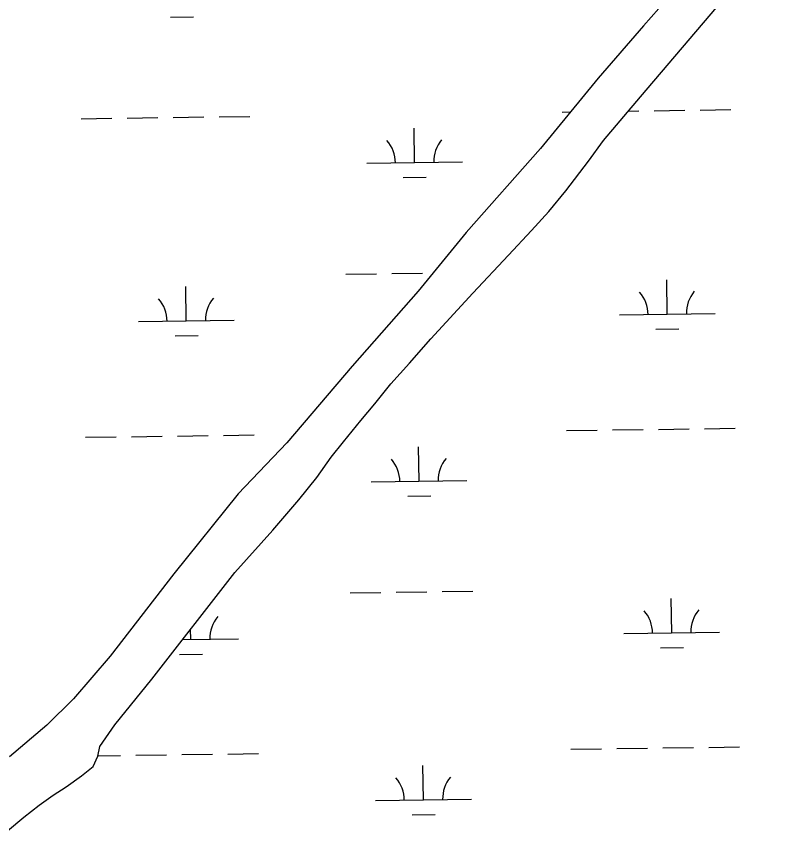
# Model space of a CAD drawing. Extents: x 3767014 to 3805179, y 361544 to 387384.
# Drawn here: x 3785250 to 3786038, y 371829 to 372694 of the extents above; entities that cross this region are included whole.
import ezdxf

# ---------------------------------------------------------------- set-up
doc = ezdxf.new("R2010")
doc.units = 0
for name, color, linetype in [('V-RIVR-EDGE', 7, 'Continuous'), ('V-TOPO-SHOR', 7, 'Continuous'), ('V-WETL-SWMP', 7, 'Continuous')]:
    doc.layers.add(name, color=color, linetype=linetype)

msp = doc.modelspace()

# ---------------------------------------------------------------- linework, layer by layer
at = {"layer": 'V-RIVR-EDGE'}
msp.add_spline([(3785266.865, 377529.211), (3785342.8, 377494.248), (3785391.258, 377467.439), (3785439.72, 377442.249), (3785475.246, 377418.707), (3785525.316, 377389.469), (3785575.383, 377359.422), (3785621.413, 377331.811), (3785722.351, 377269.288), (3785796.661, 377231.094), (3785852.385, 377199.415), (3785928.324, 377166.069), (3785964.678, 377149.804), (3786028.506, 377124.576), (3786060.018, 377113.175), (3786092.316, 377092.068), (3786117.34, 377073.405), (3786135.083, 377053.143), (3786154.458, 377039.347), (3786176.258, 377024.735), (3786206.946, 377006.867), (3786256.211, 376979.248), (3786328.098, 376942.677), (3786374.949, 376919.917), (3786491.265, 376862.208), (3786553.467, 376833.749), (3786619.713, 376805.279), (3786729.589, 376759.718), (3786796.656, 376736.099), (3786845.136, 376718.187), (3786867.767, 376712.469), (3787003.51, 376661.992), (3787089.16, 376631.048), (3787163.496, 376603.367), (3787230.559, 376578.13), (3787257.223, 376568.359), (3787300.044, 376551.27), (3787354.992, 376532.533), (3787409.127, 376512.181), (3787544.074, 376466.558), (3787612.756, 376442.126), (3787657.197, 376425.841), (3787730.724, 376398.162), (3787781.63, 376380.244), (3787834.96, 376361.511), (3787891.524, 376341.961), (3787940, 376322.432), (3787998.976, 376297.215), (3788050.697, 376281.721), (3788117.768, 376259.719), (3788176.757, 376240.164), (3788221.198, 376223.879), (3788259.981, 376209.226), (3788406.252, 376164.383), (3788541.215, 376125.23), (3788606.67, 376104.041), (3788679.39, 376077.173), (3788748.889, 376055.974), (3788871.693, 376005.528), (3788969.454, 375966.467), (3789047.013, 375933.926), (3789119.723, 375903.014), (3789155.253, 375881.09), (3789182.716, 375867.274), (3789214.225, 375854.256), (3789257.04, 375834.74), (3789281.286, 375828.21), (3789303.105, 375821.686), (3789328.955, 375809.491), (3789367.724, 375789.177), (3789414.577, 375767.225), (3789468.708, 375745.255), (3789509.105, 375728.981), (3789555.157, 375710.266), (3789585.849, 375694.015), (3789620.578, 375675.328), (3789681.97, 375646.062), (3789753.859, 375610.3), (3789792.633, 375591.603), (3789842.712, 375566.408), (3789897.64, 375539.584), (3789938.019, 375516.03), (3789968.727, 375506.25), (3790004.289, 375497.265), (3790030.972, 375494.773), (3790047.128, 375487.455), (3790077.007, 375469.589), (3790124.633, 375433.077), (3790192.442, 375382.768), (3790252.165, 375332.478), (3790290.91, 375302.459), (3790337.741, 375271.611), (3790406.357, 375220.491), (3790469.329, 375175.855), (3790570.248, 375106.054), (3790647.751, 375050.868), (3790691.367, 375028.115), (3790744.667, 374997.251), (3790806.838, 374955.852), (3790873.863, 374915.249), (3790932, 374877.903), (3791002.231, 374825.97), (3791052.265, 374782.175), (3791082.927, 374753.793), (3791131.331, 374705.149), (3791170.05, 374664.616), (3791192.631, 374638.681), (3791220.891, 374620.01), (3791288.67, 374557.569), (3791322.577, 374533.223), (3791362.944, 374504.817), (3791396.042, 374480.473), (3791434.785, 374449.645), (3791482.407, 374411.517), (3791534.052, 374365.291), (3791646.192, 374254.216), (3791707.514, 374196.644), (3791738.968, 374161.791), (3791773.65, 374123.694), (3791803.497, 374092.888), (3791829.321, 374070.18), (3791830.912, 374059.662), (3791837.316, 374032.958), (3791849.409, 374017.562), (3791884.123, 373992.405), (3791930.977, 373971.262), (3791954.393, 373955.838), (3791993.134, 373924.202), (3792026.979, 373874.785), (3792047.912, 373836.722), (3792063.186, 373799.482), (3792086.509, 373746.857), (3792112.249, 373690.181), (3792141.261, 373648.864), (3792158.993, 373624.558), (3792177.552, 373607.528), (3792214.702, 373586.409), (3792255.083, 373563.665), (3792301.119, 373538.48), (3792346.34, 373510.871), (3792382.671, 373485.71), (3792422.225, 373455.689), (3792479.537, 373411.875), (3792548.144, 373356.711), (3792619.168, 373298.307), (3792672.431, 373252.077), (3792709.534, 373212.357), (3792750.656, 373162.113), (3792839.385, 373068.08), (3792888.572, 373008.92), (3792945.027, 372945.699), (3792999.062, 372884.91), (3793053.898, 372820.884), (3793149.89, 372720.363), (3793208.761, 372653.092), (3793261.195, 372598.777), (3793315.232, 372538.796), (3793358.792, 372493.399), (3793409.592, 372432.618), (3793462.809, 372367.787), (3793498.283, 372323.219), (3793536.997, 372280.26), (3793578.124, 372232.443), (3793604.724, 372196.792), (3793668.438, 372125.466), (3793703.128, 372090.604), (3793760.41, 372034.66), (3793806.384, 371984.404), (3793839.438, 371942.268), (3793939.427, 371823.136), (3793981.333, 371763.186), (3794029.674, 371688.662), (3794050.609, 371651.408), (3794073.177, 371620.62), (3794178.796, 371488.535), (3794237.625, 371404.28), (3794268.243, 371358.106), (3794301.293, 371314.353), (3794332.724, 371269.794), (3794395.613, 371192), (3794429.476, 371149.862), (3794472.201, 371093.953), (3794523.788, 371024.274), (3794601.175, 370922.181), (3794640.679, 370871.942), (3794687.421, 370805.509), (3794733.389, 370752.828), (3794829.339, 370635.323), (3794895.463, 370557.521), (3794959.948, 370470.826), (3795013.158, 370403.569), (3795070.394, 370329.023), (3795159.854, 370203.448), (3795225.98, 370126.454), (3795296.13, 370041.363), (3795379.18, 369940.065), (3795459.001, 369841.201), (3795508.163, 369772.337), (3795554.103, 369708.333), (3795661.315, 369566.538), (3795715.338, 369500.897), (3795762.105, 369444.169), (3795798.366, 369390.703), (3795915.247, 369234.327), (3795963.601, 369165.465), (3796028.082, 369077.153), (3796043.387, 369052.853), (3796054.672, 369037.459), (3796077.242, 369007.48), (3796148.213, 368927.239), (3796183.677, 368878.627), (3796226.382, 368814.631), (3796275.531, 368740.105), (3796314.222, 368688.25), (3796353.714, 368633.158), (3796401.268, 368567.533), (3796456.873, 368487.33), (3796513.292, 368409.551), (3796545.533, 368365.8), (3796626.113, 368246.716), (3796670.449, 368188.377), (3796704.298, 368140.578), (3796751.041, 368074.145), (3796787.308, 368023.105), (3796838.907, 367958.278), (3796844.528, 367942.09), (3796845.295, 367925.104), (3796846.094, 367921.059), (3796852.559, 367919.425), (3796863.071, 367918.59), (3796875.166, 367904.003), (3796903.398, 367874.01), (3796931.629, 367844.017), (3796952.579, 367812.424), (3796982.392, 367767.87), (3797007.371, 367730.606), (3797037.194, 367690.095), (3797062.185, 367657.684), (3797075.869, 367631.77), (3797095.223, 367609.078), (3797126.665, 367569.372), (3797156.484, 367527.244), (3797212.099, 367451.085), (3797254.808, 367388.706), (3797302.183, 367327.228)], degree=3, dxfattribs=at)
at = {"layer": 'V-TOPO-SHOR'}
for points in [[(3785968.656, 372757.04), (3785904.381, 372684.197), (3785857.136, 372629.699), (3785796.982, 372556.115), (3785719.599, 372468.645), (3785669.31, 372407.221), (3785600.436, 372328.768), (3785532.481, 372249.015), (3785481.443, 372195.571), (3785414.354, 372112.295), (3785347.827, 372026.139), (3785309.753, 371981.593), (3785281.988, 371954.292), (3785242.935, 371921.233)], [(3785240.819, 371843.927), (3785257.74, 371858.136), (3785273.982, 371870.77), (3785288.577, 371881.219), (3785302.169, 371889.784), (3785318.062, 371901.152), (3785330.096, 371911.032), (3785335.146, 371921.724), (3785337.317, 371931.858), (3785352.859, 371954.38), (3785391.335, 372002.098), (3785477.93, 372113.526), (3785517.59, 372157.711), (3785544.83, 372189.484), (3785563.572, 372212.561), (3785578.444, 372233.825), (3785591.597, 372250.041), (3785609.674, 372272.18), (3785624.131, 372289.635), (3785640.906, 372310.535), (3785660.241, 372332.004), (3785682.548, 372357.537), (3785726.433, 372405.116), (3785763.749, 372444.906), (3785787.645, 372470.398), (3785805.668, 372490.308), (3785823.422, 372512.136), (3785847.138, 372543.044), (3785862.655, 372564.612), (3785901.393, 372610.096), (3786002.845, 372729.736)]]:
    msp.add_lwpolyline(points, dxfattribs=at)
at = {"layer": 'V-WETL-SWMP'}
for p, q in [((3785411.036, 372693.258), (3785435.034, 372693.591)), ((3785819.514, 372594.282), (3785828.283, 372594.404)), ((3785888.745, 372595.244), (3785899.506, 372595.393)), ((3785915.505, 372595.615), (3785947.502, 372596.06)), ((3785963.5, 372596.282), (3785995.497, 372596.727)), ((3785317.655, 372587.311), (3785349.652, 372587.755)), ((3785365.65, 372587.977), (3785397.647, 372588.422)), ((3785413.646, 372588.644), (3785445.642, 372589.089)), ((3785461.641, 372589.311), (3785493.638, 372589.755)), ((3785665.642, 372541.398), (3785665.142, 372577.394)), ((3785615.647, 372540.703), (3785715.637, 372542.092)), ((3785653.858, 372525.802), (3785677.855, 372526.135)), ((3785593.844, 372424.957), (3785625.841, 372425.402)), ((3785641.84, 372425.624), (3785673.837, 372426.068)), ((3785929.301, 372383.183), (3785928.801, 372419.179)), ((3785427.442, 372376.211), (3785426.941, 372412.208)), ((3785377.446, 372375.517), (3785477.437, 372376.906)), ((3785879.306, 372382.488), (3785979.296, 372383.877)), ((3785917.516, 372367.586), (3785941.514, 372367.92)), ((3785415.657, 372360.615), (3785439.655, 372360.948)), ((3785920.126, 372262.973), (3785952.123, 372263.417)), ((3785968.121, 372263.639), (3786000.118, 372264.084)), ((3785322.276, 372254.668), (3785354.273, 372255.112)), ((3785370.271, 372255.335), (3785402.268, 372255.779)), ((3785418.266, 372256.001), (3785450.263, 372256.446)), ((3785466.262, 372256.668), (3785498.259, 372257.112)), ((3785824.135, 372261.639), (3785856.132, 372262.084)), ((3785872.13, 372262.306), (3785904.127, 372262.75)), ((3785670.263, 372208.755), (3785669.763, 372244.751)), ((3785620.267, 372208.06), (3785720.258, 372209.449)), ((3785658.478, 372193.159), (3785682.476, 372193.492)), ((3785598.465, 372092.314), (3785630.462, 372092.759)), ((3785646.46, 372092.981), (3785678.457, 372093.425)), ((3785694.456, 372093.648), (3785726.453, 372094.092)), ((3785933.922, 372050.54), (3785933.422, 372086.536)), ((3785432.062, 372043.568), (3785431.913, 372054.312)), ((3785883.926, 372049.845), (3785983.917, 372051.234)), ((3785423.471, 372043.449), (3785482.057, 372044.263)), ((3785922.137, 372034.944), (3785946.135, 372035.277)), ((3785420.278, 372027.972), (3785444.275, 372028.305)), ((3785828.756, 371928.996), (3785860.753, 371929.441)), ((3785876.751, 371929.663), (3785908.748, 371930.107)), ((3785924.746, 371930.33), (3785956.743, 371930.774)), ((3785972.742, 371930.996), (3786004.739, 371931.441)), ((3785335.234, 371922.141), (3785358.893, 371922.469)), ((3785374.892, 371922.692), (3785406.888, 371923.136)), ((3785422.887, 371923.358), (3785454.884, 371923.803)), ((3785470.882, 371924.025), (3785502.879, 371924.469)), ((3785674.883, 371876.112), (3785674.383, 371912.108)), ((3785624.888, 371875.417), (3785724.879, 371876.806)), ((3785663.099, 371860.516), (3785687.097, 371860.849))]:
    msp.add_line(p, q, dxfattribs=at)
for points in [[(3785968.655, 372757.039), (3785904.382, 372684.196), (3785857.136, 372629.699), (3785796.982, 372556.114), (3785719.599, 372468.645), (3785669.309, 372407.222), (3785600.435, 372328.768), (3785532.482, 372249.016), (3785481.442, 372195.571), (3785414.354, 372112.295), (3785347.828, 372026.14), (3785309.752, 371981.594), (3785281.989, 371954.292), (3785242.935, 371921.233)], [(3785240.819, 371843.926), (3785257.739, 371858.135), (3785273.982, 371870.77), (3785288.577, 371881.218), (3785302.169, 371889.783), (3785318.061, 371901.153), (3785330.095, 371911.031), (3785335.145, 371921.725), (3785337.316, 371931.857), (3785352.859, 371954.379), (3785391.335, 372002.098), (3785477.93, 372113.525), (3785517.589, 372157.711), (3785544.831, 372189.483), (3785563.571, 372212.56), (3785578.444, 372233.825), (3785591.596, 372250.042), (3785609.675, 372272.18), (3785624.132, 372289.636), (3785640.907, 372310.535), (3785660.242, 372332.004), (3785682.548, 372357.536), (3785726.432, 372405.116), (3785763.749, 372444.906), (3785787.645, 372470.397), (3785805.668, 372490.308), (3785823.421, 372512.136), (3785847.138, 372543.044), (3785862.656, 372564.611), (3785901.393, 372610.095), (3786002.845, 372729.735)]]:
    msp.add_lwpolyline(points, dxfattribs=at)
for centre, start, end in [((3785610.398, 372541.105), 0.024037, 41.567696), ((3785720.873, 372542.64), 140.024034, 181.567693), ((3785874.057, 372382.89), 0.024037, 41.567696), ((3785984.532, 372384.425), 140.024034, 181.567693), ((3785372.197, 372375.919), 0.024037, 41.567696), ((3785482.673, 372377.453), 140.024034, 181.567693), ((3785615.018, 372208.462), 0.024037, 41.567696), ((3785725.494, 372209.997), 140.024034, 181.567693), ((3785878.677, 372050.247), 0.024037, 41.567696), ((3785989.153, 372051.782), 140.024034, 181.567693), ((3785487.293, 372044.81), 140.024034, 181.567693), ((3785730.114, 371877.354), 140.024034, 181.567693), ((3785619.639, 371875.819), 0.024037, 41.567696)]:
    msp.add_arc(centre, 35.246, start, end, dxfattribs=at)

doc.saveas('drawing.dxf')
